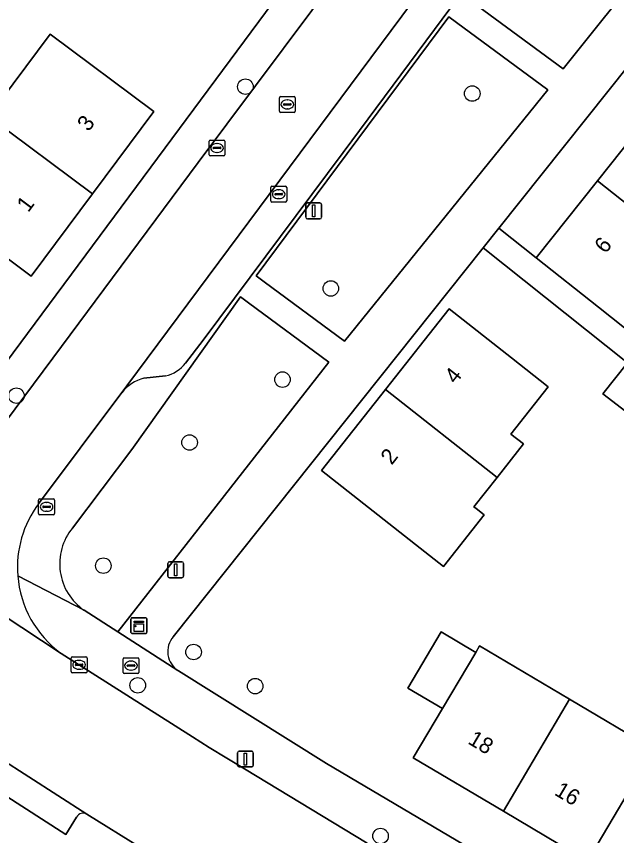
# Model space of a CAD drawing. Extents: x 160023 to 161302, y 384750 to 385707.
# Drawn here: x 160331.2 to 160369, y 385120.4 to 385172 of the extents above; entities that cross this region are included whole.
import ezdxf

# ---------------------------------------------------------------- set-up
doc = ezdxf.new("R2010")
doc.units = 0
for name, color, linetype in [('IMGEO_Boom', 7, 'Continuous'), ('IMGEO_Brandkraan', 7, 'Continuous'), ('IMGEO_Erf', 7, 'Continuous'), ('IMGEO_Groenvoorziening', 7, 'Continuous'), ('IMGEO_Kast', 7, 'Continuous'), ('IMGEO_Kolk', 7, 'Continuous'), ('IMGEO_Lichtmast', 7, 'Continuous'), ('IMGEO_Pand', 7, 'Continuous'), ('IMGEO_Pand_nummerreeks', 7, 'Continuous'), ('IMGEO_Parkeervlak_open', 7, 'Continuous'), ('IMGEO_Rijbaan_lokaal_gesloten', 7, 'Continuous'), ('IMGEO_Rijbaan_lokaal_open', 7, 'Continuous'), ('IMGEO_Rioolput', 7, 'Continuous'), ('IMGEO_Voetpad_open', 7, 'Continuous')]:
    doc.layers.add(name, color=color, linetype=linetype)

msp = doc.modelspace()

# ---------------------------------------------------------------- linework, layer by layer
at = {"layer": 'IMGEO_Boom'}
for centre in [(160345.58, 385167.592), (160359.872, 385167.159), (160350.963, 385154.87), (160347.917, 385149.126), (160331.154, 385148.11), (160342.064, 385145.159), (160336.629, 385137.389), (160342.316, 385131.946), (160338.798, 385129.848), (160346.196, 385129.798), (160354.094, 385120.348)]:
    msp.add_circle(centre, 0.489, dxfattribs=at)
at = {"layer": 'IMGEO_Brandkraan'}
for p, q in [((160337.873, 385130.666), (160337.873, 385131.518)), ((160337.948, 385131.592), (160338.8, 385131.592)), ((160338.361, 385131.372), (160338.386, 385131.372)), ((160338.874, 385131.518), (160338.874, 385130.666)), ((160338.132, 385131.086), (160338.132, 385131.098)), ((160338.57, 385131.049), (160338.172, 385131.049)), ((160338.175, 385131.135), (160338.573, 385131.135)), ((160338.384, 385130.812), (160338.359, 385130.812)), ((160338.616, 385131.098), (160338.616, 385131.086)), ((160338.8, 385130.592), (160337.948, 385130.592))]:
    msp.add_line(p, q, dxfattribs=at)
for points in [[(160337.873, 385130.666), (160337.873, 385131.518)], [(160337.948, 385131.592), (160338.8, 385131.592)], [(160338.874, 385131.518), (160338.874, 385130.666)], [(160338.8, 385130.592), (160337.948, 385130.592)]]:
    msp.add_lwpolyline(points, dxfattribs=at)
for centre, radius, start, end in [((160337.95, 385131.516), 0.0765, 91.552, 178.448), ((160337.95, 385131.516), 0.0765, 91.552, 178.448), ((160338.798, 385131.516), 0.0765, 1.552, 88.448), ((160338.798, 385131.516), 0.0765, 1.552, 88.448), ((160337.95, 385130.668), 0.0765, 181.552, 268.448), ((160337.95, 385130.668), 0.0765, 181.552, 268.448), ((160338.172, 385131.095), 0.0403, 85.8775, 175.7526), ((160338.169, 385131.085), 0.0366, 178.938, 274.7102), ((160338.573, 385131.092), 0.043, 264.8664, 352.4533), ((160338.577, 385131.097), 0.0386, 1.7309, 96.639), ((160338.798, 385130.668), 0.0765, 271.552, 358.448), ((160338.798, 385130.668), 0.0765, 271.552, 358.448)]:
    msp.add_arc(centre, radius, start, end, dxfattribs=at)
for centre, major_axis, ratio, start_param, end_param in [((160338.36, 385131.092), (-0.387, 0.002), 0.722429, 4.712389, 7.853982), ((160338.385, 385131.092), (-0.39, 0.002), 0.717154, 1.570796, 4.712389)]:
    msp.add_ellipse(centre, major_axis=major_axis, ratio=ratio, start_param=start_param, end_param=end_param, dxfattribs=at)
at = {"layer": 'IMGEO_Erf'}
for points in [[(160325.028, 385142.851), (160374.618, 385209.767)], [(160386.049, 385134.443), (160387.574, 385136.374), (160386.376, 385137.294), (160384.851, 385135.363), (160381.117, 385138.229), (160382.64, 385140.16), (160381.475, 385141.054), (160379.952, 385139.123), (160376.156, 385142.035), (160377.679, 385143.968), (160376.471, 385144.895), (160374.948, 385142.962), (160371.263, 385145.79), (160368.098, 385148.219), (160369.659, 385150.185), (160360.564, 385157.429), (160341.039, 385132.915)], [(160372.558, 385115.558), (160367.143, 385118.768), (160361.848, 385121.906), (160356.153, 385125.282), (160357.991, 385128.383), (160355.823, 385129.669), (160357.923, 385133.212), (160360.091, 385131.926), (160360.331, 385132.331), (160366.008, 385128.966), (160371.303, 385125.827)], [(160341.364, 385130.768), (160350.683, 385124.926), (160380.959, 385107.006)]]:
    msp.add_lwpolyline(points, dxfattribs=at)
for points in [[(160383.571, 385181.582), (160387.503, 385186.537), (160391.428, 385191.482), (160395.345, 385196.418), (160394.128, 385197.351), (160393.08, 385198.252), (160361.551, 385158.668), (160363.901, 385156.796), (160367.765, 385161.665), (160371.683, 385166.602), (160375.621, 385171.564), (160379.56, 385176.528)], [(160329.397, 385165.722), (160333.269, 385170.909), (160339.819, 385166.019), (160335.947, 385160.832), (160332.077, 385155.647), (160325.526, 385160.537)], [(160362.311, 385145.692), (160363.1, 385145.07), (160361.434, 385142.955), (160359.979, 385141.108), (160360.128, 385140.99), (160360.628, 385140.597), (160358.061, 385137.339), (160356.599, 385138.491), (160350.383, 385143.39), (160354.404, 385148.492), (160358.425, 385153.594), (160362.352, 385150.499), (160364.663, 385148.677)]]:
    msp.add_lwpolyline(points, close=True, dxfattribs=at)
msp.add_arc((160342.105, 385131.978), 1.419, 138.704, 238.5115, dxfattribs=at)
at = {"layer": 'IMGEO_Groenvoorziening'}
for points in [[(160376.389, 385182.23), (160370.176, 385186.877), (160369.737, 385187.204), (160359.382, 385173.302), (160359.884, 385172.928), (160365.601, 385168.714)], [(160364.632, 385167.4), (160358.878, 385171.636), (160358.404, 385171.989), (160346.249, 385155.671), (160346.753, 385155.295), (160351.819, 385151.554)]]:
    msp.add_lwpolyline(points, close=True, dxfattribs=at)
for points in [[(160350.83, 385150.214), (160345.767, 385153.973), (160345.264, 385154.348), (160338.435, 385144.724), (160334.678, 385139.763)], [(160335.411, 385134.585), (160337.54, 385133.221), (160350.83, 385150.214)]]:
    msp.add_lwpolyline(points, dxfattribs=at)
msp.add_arc((160337.446, 385137.514), 3.567, 140.91, 235.2046, dxfattribs=at)
at = {"layer": 'IMGEO_Kast'}
for p, q in [((160338.369, 385133.185), (160338.369, 385134.026)), ((160338.369, 385134.026), (160338.369, 385133.185)), ((160338.444, 385134.11), (160339.285, 385134.11)), ((160339.285, 385134.11), (160338.444, 385134.11)), ((160339.369, 385134.035), (160339.369, 385133.194)), ((160339.369, 385133.194), (160339.369, 385134.035)), ((160339.294, 385133.11), (160338.453, 385133.11)), ((160338.453, 385133.11), (160339.294, 385133.11))]:
    msp.add_line(p, q, dxfattribs=at)
for points in [[(160338.564, 385133.9), (160339.164, 385133.9), (160339.164, 385133.815), (160338.564, 385133.815), (160338.564, 385133.9)], [(160338.564, 385133.725), (160339.164, 385133.725), (160339.164, 385133.236), (160338.564, 385133.236), (160338.564, 385133.725)]]:
    msp.add_lwpolyline(points, dxfattribs=at)
msp.add_circle((160338.648, 385133.574), 0.0377, dxfattribs=at)
for centre, start, end in [((160338.447, 385134.032), 92.4484, 184.2845), ((160338.447, 385134.032), 92.4484, 184.2845), ((160339.291, 385134.032), 2.4484, 94.2845), ((160339.291, 385134.032), 2.4484, 94.2845), ((160338.447, 385133.188), 182.4484, 274.2845), ((160338.447, 385133.188), 182.4484, 274.2845), ((160339.291, 385133.188), 272.4484, 4.2845), ((160339.291, 385133.188), 272.4484, 4.2845)]:
    msp.add_arc(centre, 0.0779, start, end, dxfattribs=at)
at = {"layer": 'IMGEO_Kolk'}
for p, q in [((160343.367, 385164.229), (160344.219, 385164.229)), ((160343.292, 385163.303), (160343.292, 385164.155)), ((160343.551, 385163.723), (160343.551, 385163.735)), ((160343.989, 385163.686), (160343.591, 385163.686)), ((160343.594, 385163.772), (160343.992, 385163.772)), ((160343.78, 385164.009), (160343.805, 385164.009)), ((160344.035, 385163.735), (160344.035, 385163.723)), ((160344.293, 385164.155), (160344.293, 385163.303)), ((160344.219, 385163.229), (160343.367, 385163.229)), ((160343.803, 385163.449), (160343.778, 385163.449)), ((160347.179, 385160.388), (160347.179, 385161.24)), ((160347.254, 385161.314), (160348.106, 385161.314)), ((160348.18, 385161.24), (160348.18, 385160.388)), ((160347.438, 385160.808), (160347.438, 385160.82)), ((160347.876, 385160.771), (160347.478, 385160.771)), ((160347.481, 385160.857), (160347.879, 385160.857)), ((160347.667, 385161.094), (160347.692, 385161.094)), ((160347.922, 385160.82), (160347.922, 385160.808)), ((160348.106, 385160.314), (160347.254, 385160.314)), ((160347.69, 385160.534), (160347.665, 385160.534)), ((160332.552, 385140.675), (160332.552, 385141.527)), ((160332.627, 385141.601), (160333.479, 385141.601)), ((160333.553, 385141.527), (160333.553, 385140.675)), ((160332.811, 385141.095), (160332.811, 385141.107)), ((160333.249, 385141.058), (160332.851, 385141.058)), ((160332.854, 385141.144), (160333.252, 385141.144)), ((160333.04, 385141.381), (160333.065, 385141.381)), ((160333.295, 385141.107), (160333.295, 385141.095)), ((160333.479, 385140.601), (160332.627, 385140.601)), ((160333.063, 385140.821), (160333.038, 385140.821)), ((160334.603, 385130.714), (160334.603, 385131.566)), ((160334.678, 385131.64), (160335.53, 385131.64)), ((160334.862, 385131.134), (160334.862, 385131.146)), ((160334.905, 385131.183), (160335.303, 385131.183)), ((160335.091, 385131.42), (160335.116, 385131.42)), ((160335.346, 385131.146), (160335.346, 385131.134)), ((160335.604, 385131.566), (160335.604, 385130.714)), ((160335.53, 385130.64), (160334.678, 385130.64)), ((160335.3, 385131.097), (160334.902, 385131.097)), ((160335.114, 385130.86), (160335.089, 385130.86))]:
    msp.add_line(p, q, dxfattribs=at)
for points in [[(160343.367, 385164.229), (160344.219, 385164.229)], [(160343.292, 385163.303), (160343.292, 385164.155)], [(160344.293, 385164.155), (160344.293, 385163.303)], [(160344.219, 385163.229), (160343.367, 385163.229)], [(160347.179, 385160.388), (160347.179, 385161.24)], [(160347.254, 385161.314), (160348.106, 385161.314)], [(160348.18, 385161.24), (160348.18, 385160.388)], [(160348.106, 385160.314), (160347.254, 385160.314)], [(160332.552, 385140.675), (160332.552, 385141.527)], [(160332.627, 385141.601), (160333.479, 385141.601)], [(160333.553, 385141.527), (160333.553, 385140.675)], [(160333.479, 385140.601), (160332.627, 385140.601)], [(160334.603, 385130.714), (160334.603, 385131.566)], [(160334.678, 385131.64), (160335.53, 385131.64)], [(160335.604, 385131.566), (160335.604, 385130.714)], [(160335.53, 385130.64), (160334.678, 385130.64)]]:
    msp.add_lwpolyline(points, dxfattribs=at)
for centre, radius, start, end in [((160343.369, 385164.153), 0.0765, 91.552, 178.448), ((160343.369, 385164.153), 0.0765, 91.552, 178.448), ((160344.217, 385164.153), 0.0765, 1.552, 88.448), ((160344.217, 385164.153), 0.0765, 1.552, 88.448), ((160343.591, 385163.732), 0.0403, 85.8775, 175.7526), ((160343.588, 385163.722), 0.0366, 178.938, 274.7102), ((160343.992, 385163.729), 0.043, 264.8664, 352.4533), ((160343.996, 385163.734), 0.0386, 1.7309, 96.639), ((160343.369, 385163.305), 0.0765, 181.552, 268.448), ((160343.369, 385163.305), 0.0765, 181.552, 268.448), ((160344.217, 385163.305), 0.0765, 271.552, 358.448), ((160344.217, 385163.305), 0.0765, 271.552, 358.448), ((160347.256, 385161.238), 0.0765, 91.552, 178.448), ((160347.256, 385161.238), 0.0765, 91.552, 178.448), ((160348.104, 385161.238), 0.0765, 1.552, 88.448), ((160348.104, 385161.238), 0.0765, 1.552, 88.448), ((160347.478, 385160.817), 0.0403, 85.8775, 175.7526), ((160347.475, 385160.807), 0.0366, 178.938, 274.7102), ((160347.879, 385160.814), 0.043, 264.8664, 352.4533), ((160347.883, 385160.819), 0.0386, 1.7309, 96.639), ((160347.256, 385160.39), 0.0765, 181.552, 268.448), ((160347.256, 385160.39), 0.0765, 181.552, 268.448), ((160348.104, 385160.39), 0.0765, 271.552, 358.448), ((160348.104, 385160.39), 0.0765, 271.552, 358.448), ((160332.629, 385141.525), 0.0765, 91.552, 178.448), ((160332.629, 385141.525), 0.0765, 91.552, 178.448), ((160333.477, 385141.525), 0.0765, 1.552, 88.448), ((160333.477, 385141.525), 0.0765, 1.552, 88.448), ((160332.851, 385141.104), 0.0403, 85.8775, 175.7526), ((160332.848, 385141.094), 0.0366, 178.938, 274.7102), ((160333.252, 385141.101), 0.043, 264.8664, 352.4533), ((160333.256, 385141.106), 0.0386, 1.7309, 96.639), ((160332.629, 385140.677), 0.0765, 181.552, 268.448), ((160332.629, 385140.677), 0.0765, 181.552, 268.448), ((160333.477, 385140.677), 0.0765, 271.552, 358.448), ((160333.477, 385140.677), 0.0765, 271.552, 358.448), ((160334.68, 385131.564), 0.0765, 91.552, 178.448), ((160334.68, 385131.564), 0.0765, 91.552, 178.448), ((160334.902, 385131.143), 0.0403, 85.8775, 175.7526), ((160335.307, 385131.145), 0.0386, 1.7309, 96.639), ((160335.528, 385131.564), 0.0765, 1.552, 88.448), ((160335.528, 385131.564), 0.0765, 1.552, 88.448), ((160334.68, 385130.716), 0.0765, 181.552, 268.448), ((160334.68, 385130.716), 0.0765, 181.552, 268.448), ((160334.899, 385131.133), 0.0366, 178.938, 274.7102), ((160335.303, 385131.14), 0.043, 264.8664, 352.4533), ((160335.528, 385130.716), 0.0765, 271.552, 358.448), ((160335.528, 385130.716), 0.0765, 271.552, 358.448)]:
    msp.add_arc(centre, radius, start, end, dxfattribs=at)
for centre, major_axis, ratio, start_param, end_param in [((160343.779, 385163.729), (-0.387, 0.002), 0.722429, 4.712389, 7.853982), ((160343.804, 385163.729), (-0.39, 0.002), 0.717154, 1.570796, 4.712389), ((160347.666, 385160.814), (-0.387, 0.002), 0.722429, 4.712389, 7.853982), ((160347.691, 385160.814), (-0.39, 0.002), 0.717154, 1.570796, 4.712389), ((160333.039, 385141.101), (-0.387, 0.002), 0.722429, 4.712389, 7.853982), ((160333.064, 385141.101), (-0.39, 0.002), 0.717154, 1.570796, 4.712389), ((160335.09, 385131.14), (-0.387, 0.002), 0.722429, 4.712389, 7.853982), ((160335.115, 385131.14), (-0.39, 0.002), 0.717154, 1.570796, 4.712389)]:
    msp.add_ellipse(centre, major_axis=major_axis, ratio=ratio, start_param=start_param, end_param=end_param, dxfattribs=at)
at = {"layer": 'IMGEO_Lichtmast'}
for p, q in [((160349.386, 385159.362), (160349.386, 385160.162)), ((160349.386, 385160.162), (160349.386, 385159.362)), ((160349.486, 385160.262), (160350.276, 385160.262)), ((160350.276, 385160.262), (160349.486, 385160.262)), ((160350.376, 385160.162), (160350.376, 385159.362)), ((160350.376, 385159.362), (160350.376, 385160.162)), ((160350.276, 385159.262), (160349.486, 385159.262)), ((160349.486, 385159.262), (160350.276, 385159.262)), ((160340.69, 385136.733), (160340.69, 385137.533)), ((160340.69, 385137.533), (160340.69, 385136.733)), ((160340.79, 385137.633), (160341.58, 385137.633)), ((160341.58, 385137.633), (160340.79, 385137.633)), ((160341.68, 385137.533), (160341.68, 385136.733)), ((160341.68, 385136.733), (160341.68, 385137.533)), ((160341.58, 385136.633), (160340.79, 385136.633)), ((160340.79, 385136.633), (160341.58, 385136.633)), ((160345.089, 385124.799), (160345.089, 385125.599)), ((160345.089, 385125.599), (160345.089, 385124.799)), ((160345.189, 385125.699), (160345.979, 385125.699)), ((160345.979, 385125.699), (160345.189, 385125.699)), ((160346.079, 385125.599), (160346.079, 385124.799)), ((160346.079, 385124.799), (160346.079, 385125.599)), ((160345.979, 385124.699), (160345.189, 385124.699)), ((160345.189, 385124.699), (160345.979, 385124.699))]:
    msp.add_line(p, q, dxfattribs=at)
for points in [[(160349.806, 385160.137), (160349.956, 385160.137), (160349.956, 385159.387), (160349.806, 385159.387), (160349.806, 385160.137)], [(160341.11, 385137.508), (160341.26, 385137.508), (160341.26, 385136.758), (160341.11, 385136.758), (160341.11, 385137.508)], [(160345.509, 385125.574), (160345.659, 385125.574), (160345.659, 385124.824), (160345.509, 385124.824), (160345.509, 385125.574)]]:
    msp.add_lwpolyline(points, dxfattribs=at)
for centre, start, end in [((160349.486, 385160.162), 90, 180), ((160349.486, 385160.162), 90, 180), ((160350.276, 385160.162), 0, 90), ((160350.276, 385160.162), 360, 90), ((160349.486, 385159.362), 180, 270), ((160349.486, 385159.362), 180, 270), ((160350.276, 385159.362), 270, 0), ((160350.276, 385159.362), 270, 0), ((160340.79, 385137.533), 90, 180), ((160340.79, 385137.533), 90, 180), ((160341.58, 385137.533), 0, 90), ((160341.58, 385137.533), 360, 90), ((160340.79, 385136.733), 180, 270), ((160340.79, 385136.733), 180, 270), ((160341.58, 385136.733), 270, 0), ((160341.58, 385136.733), 270, 0), ((160345.189, 385125.599), 90, 180), ((160345.189, 385125.599), 90, 180), ((160345.979, 385125.599), 0, 90), ((160345.979, 385125.599), 360, 90), ((160345.189, 385124.799), 180, 270), ((160345.189, 385124.799), 180, 270), ((160345.979, 385124.799), 270, 0), ((160345.979, 385124.799), 270, 0)]:
    msp.add_arc(centre, 0.1, start, end, dxfattribs=at)
at = {"layer": 'IMGEO_Pand'}
for points in [[(160335.947, 385160.832), (160339.819, 385166.019), (160333.269, 385170.909), (160329.397, 385165.722)], [(160374.097, 385156.64), (160374.323, 385156.924), (160375.149, 385156.269), (160376.916, 385158.495), (160376.107, 385159.136), (160378.033, 385161.563), (160371.683, 385166.602), (160367.765, 385161.665)], [(160329.397, 385165.722), (160325.526, 385160.537), (160332.077, 385155.647), (160335.947, 385160.832)], [(160367.765, 385161.665), (160363.901, 385156.796), (160367.818, 385153.688), (160371.108, 385151.077), (160372.896, 385153.33), (160372.022, 385154.024), (160374.097, 385156.64)], [(160364.663, 385148.677), (160362.352, 385150.499), (160358.425, 385153.594), (160354.404, 385148.492), (160361.434, 385142.955), (160363.1, 385145.07), (160362.311, 385145.692)], [(160369.659, 385150.185), (160368.098, 385148.219), (160371.263, 385145.79), (160372.795, 385147.719)], [(160354.404, 385148.492), (160350.383, 385143.39), (160356.599, 385138.491), (160358.061, 385137.339), (160360.628, 385140.597), (160360.128, 385140.99), (160359.979, 385141.108), (160361.434, 385142.955)], [(160360.091, 385131.926), (160357.923, 385133.212), (160355.823, 385129.669), (160357.991, 385128.383)], [(160366.008, 385128.966), (160360.331, 385132.331), (160360.091, 385131.926), (160357.991, 385128.383), (160356.153, 385125.282), (160361.848, 385121.906)], [(160361.848, 385121.906), (160367.143, 385118.768), (160371.303, 385125.827), (160366.008, 385128.966)], [(160367.143, 385118.768), (160372.558, 385115.558), (160376.718, 385122.618), (160371.303, 385125.827)]]:
    msp.add_lwpolyline(points, close=True, dxfattribs=at)
at = {"layer": 'IMGEO_Parkeervlak_open'}
for points in [[(160382.334, 385208.244), (160338.119, 385148.731), (160337.805, 385148.31)], [(160341.816, 385150.156), (160342.909, 385151.604), (160351.745, 385163.449), (160367.915, 385185.269), (160372.205, 385191.078), (160381.943, 385204.063)], [(160339.188, 385149.219), (160340.545, 385149.358)], [(160335.598, 385121.727), (160326.434, 385127.602), (160318.091, 385133.105)], [(160318.205, 385132.432), (160317.486, 385131.336), (160326.22, 385125.605), (160334.259, 385120.45), (160334.944, 385121.545)]]:
    msp.add_lwpolyline(points, dxfattribs=at)
for centre, radius, start, end in [((160340.016, 385151.611), 2.315, 283.2068, 321.0387), ((160339.869, 385146.677), 2.632, 104.9917, 141.6395), ((160335.363, 385121.304), 0.484, 61.0075, 150.095)]:
    msp.add_arc(centre, radius, start, end, dxfattribs=at)
at = {"layer": 'IMGEO_Rijbaan_lokaal_gesloten'}
msp.add_lwpolyline([(160353.245, 385119.896), (160345.516, 385124.585), (160343.306, 385125.926), (160342.253, 385126.595), (160333.972, 385131.862), (160320.265, 385140.909), (160303.373, 385152.644), (160292.906, 385159.87), (160288.457, 385153.426), (160289.202, 385152.911), (160296.619, 385147.784), (160303.129, 385143.274), (160305.222, 385141.852), (160309.156, 385139.136), (160315.869, 385134.573), (160318.091, 385133.105), (160326.434, 385127.602), (160335.598, 385121.727), (160338.966, 385119.621)], dxfattribs=at)
at = {"layer": 'IMGEO_Rijbaan_lokaal_open'}
for points in [[(160389.791, 385226.135), (160376.256, 385207.995), (160364.435, 385192.191), (160353.385, 385177.257), (160342.6, 385162.805), (160333.448, 385150.481), (160328.079, 385143.273)], [(160332.549, 385141.299), (160337.805, 385148.31), (160338.119, 385148.731), (160382.334, 385208.244)], [(160320.265, 385140.909), (160333.972, 385131.862)]]:
    msp.add_lwpolyline(points, dxfattribs=at)
for centre, radius, start, end in [((160337.93, 385137.282), 6.715, 143.2608, 184.5124), ((160337.929, 385137.286), 6.714, 184.5461, 233.8887)]:
    msp.add_arc(centre, radius, start, end, dxfattribs=at)
at = {"layer": 'IMGEO_Rioolput'}
for p, q in [((160347.722, 385166.048), (160347.722, 385166.9)), ((160347.797, 385166.974), (160348.649, 385166.974)), ((160348.723, 385166.9), (160348.723, 385166.048)), ((160347.981, 385166.468), (160347.981, 385166.48)), ((160348.419, 385166.431), (160348.021, 385166.431)), ((160348.024, 385166.517), (160348.422, 385166.517)), ((160348.21, 385166.754), (160348.235, 385166.754)), ((160348.465, 385166.48), (160348.465, 385166.468)), ((160348.649, 385165.974), (160347.797, 385165.974)), ((160348.233, 385166.194), (160348.208, 385166.194))]:
    msp.add_line(p, q, dxfattribs=at)
for points in [[(160347.722, 385166.048), (160347.722, 385166.9)], [(160347.797, 385166.974), (160348.649, 385166.974)], [(160348.723, 385166.9), (160348.723, 385166.048)], [(160348.649, 385165.974), (160347.797, 385165.974)]]:
    msp.add_lwpolyline(points, dxfattribs=at)
for centre, radius, start, end in [((160347.799, 385166.898), 0.0765, 91.552, 178.448), ((160347.799, 385166.898), 0.0765, 91.552, 178.448), ((160348.647, 385166.898), 0.0765, 1.552, 88.448), ((160348.647, 385166.898), 0.0765, 1.552, 88.448), ((160348.021, 385166.477), 0.0403, 85.8775, 175.7526), ((160348.018, 385166.467), 0.0366, 178.938, 274.7102), ((160348.422, 385166.474), 0.043, 264.8664, 352.4533), ((160348.426, 385166.479), 0.0386, 1.7309, 96.639), ((160347.799, 385166.05), 0.0765, 181.552, 268.448), ((160347.799, 385166.05), 0.0765, 181.552, 268.448), ((160348.647, 385166.05), 0.0765, 271.552, 358.448), ((160348.647, 385166.05), 0.0765, 271.552, 358.448)]:
    msp.add_arc(centre, radius, start, end, dxfattribs=at)
for centre, major_axis, ratio, start_param, end_param in [((160348.209, 385166.474), (-0.387, 0.002), 0.722429, 4.712389, 7.853982), ((160348.234, 385166.474), (-0.39, 0.002), 0.717154, 1.570796, 4.712389)]:
    msp.add_ellipse(centre, major_axis=major_axis, ratio=ratio, start_param=start_param, end_param=end_param, dxfattribs=at)
at = {"layer": 'IMGEO_Voetpad_open'}
for points in [[(160328.079, 385143.273), (160333.448, 385150.481), (160342.6, 385162.805), (160353.385, 385177.257), (160364.435, 385192.191), (160376.256, 385207.995), (160389.791, 385226.135)], [(160374.618, 385209.767), (160325.028, 385142.851)], [(160381.943, 385204.063), (160372.205, 385191.078), (160367.915, 385185.269), (160351.745, 385163.449), (160342.909, 385151.604), (160341.816, 385150.156)], [(160341.039, 385132.915), (160360.564, 385157.429), (160361.551, 385158.668), (160393.08, 385198.252)], [(160371.108, 385151.077), (160367.818, 385153.688), (160363.901, 385156.796), (160361.551, 385158.668), (160360.564, 385157.429), (160369.659, 385150.185)], [(160334.678, 385139.763), (160338.435, 385144.724), (160345.264, 385154.348), (160345.767, 385153.973), (160350.83, 385150.214), (160337.54, 385133.221), (160341.325, 385130.788), (160341.364, 385130.768)], [(160340.545, 385149.358), (160339.188, 385149.219)], [(160337.805, 385148.31), (160332.549, 385141.299)], [(160331.236, 385136.754), (160335.411, 385134.585)], [(160350.683, 385124.926), (160341.364, 385130.768), (160341.325, 385130.788), (160337.54, 385133.221), (160335.411, 385134.585), (160331.236, 385136.754)], [(160334.944, 385121.545), (160334.259, 385120.45), (160326.22, 385125.605), (160317.486, 385131.336), (160318.205, 385132.432)], [(160333.972, 385131.862), (160342.253, 385126.595), (160343.306, 385125.926), (160345.516, 385124.585), (160353.245, 385119.896), (160362.963, 385114.135), (160373.082, 385108.155), (160375.076, 385106.975), (160378.045, 385105.217), (160379.385, 385104.426)], [(160383.927, 385103.925), (160380.959, 385107.006), (160350.683, 385124.926)], [(160338.966, 385119.621), (160335.598, 385121.727)]]:
    msp.add_lwpolyline(points, dxfattribs=at)
for points in [[(160365.601, 385168.714), (160359.884, 385172.928), (160359.382, 385173.302), (160369.737, 385187.204), (160370.176, 385186.877), (160376.389, 385182.23)], [(160351.819, 385151.554), (160346.753, 385155.295), (160346.249, 385155.671), (160358.404, 385171.989), (160358.878, 385171.636), (160364.632, 385167.4)]]:
    msp.add_lwpolyline(points, close=True, dxfattribs=at)
for centre, radius, start, end in [((160340.016, 385151.611), 2.315, 283.2068, 321.0387), ((160339.869, 385146.677), 2.632, 104.9917, 141.6395), ((160337.93, 385137.282), 6.715, 143.2608, 184.5124), ((160337.446, 385137.514), 3.567, 140.91, 235.2046), ((160337.929, 385137.286), 6.714, 184.5461, 233.8887), ((160342.105, 385131.978), 1.419, 138.704, 238.5115), ((160335.363, 385121.304), 0.484, 61.0075, 150.095)]:
    msp.add_arc(centre, radius, start, end, dxfattribs=at)

# ---------------------------------------------------------------- texts
at = {"layer": 'IMGEO_Pand_nummerreeks'}
for s, rotation, p in [('3', 53.2611, (160335.7, 385164.713)), ('1', 53.2611, (160331.897, 385159.618)), ('6', 51.5645, (160368.265, 385157.018)), ('4', 51.7553, (160358.82, 385148.797)), ('2', 51.7553, (160354.798, 385143.693)), ('18', 329.341, (160359.535, 385126.207)), ('16', 329.3421, (160364.988, 385122.975))]:
    msp.add_text(s, height=1, rotation=rotation, dxfattribs=at).set_placement(p)

doc.saveas('drawing.dxf')
